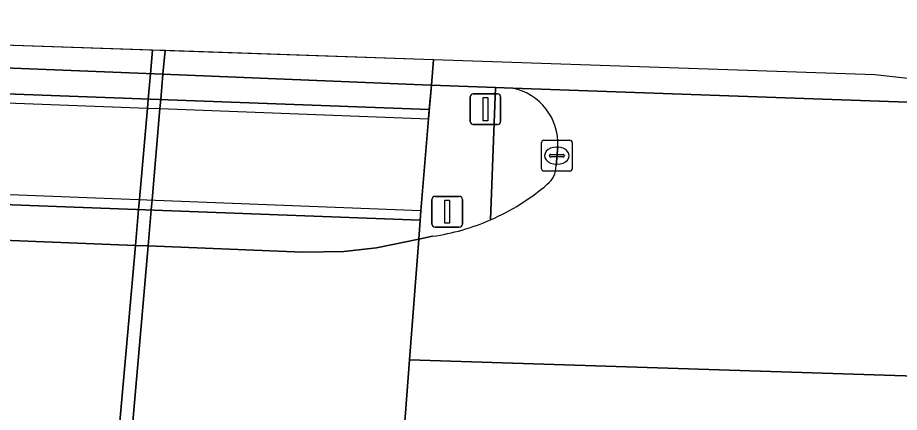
# Model space of a CAD drawing. Extents: x 161848 to 162726, y 385382 to 386521.
# Drawn here: x 161954.63 to 161983.38, y 386507.71 to 386520.56 of the extents above; entities that cross this region are included whole.
import ezdxf

# ---------------------------------------------------------------- set-up
doc = ezdxf.new("R2010")
doc.units = 0
for name, color, linetype in [('IMGEO_Berm_groen', 7, 'Continuous'), ('IMGEO_Dek', 7, 'Continuous'), ('IMGEO_Kolk', 7, 'Continuous'), ('IMGEO_Lichtmast', 7, 'Continuous'), ('IMGEO_Muur', 7, 'Continuous'), ('IMGEO_Rijbaan_regionaal_gesloten', 7, 'Continuous'), ('IMGEO_Terreindeel_open', 7, 'Continuous'), ('IMGEO_Verkeerseiland_gesloten', 7, 'Continuous'), ('IMGEO_Verkeerseiland_groen', 7, 'Continuous')]:
    doc.layers.add(name, color=color, linetype=linetype)

msp = doc.modelspace()

# ---------------------------------------------------------------- linework, layer by layer
at = {"layer": 'IMGEO_Berm_groen'}
for points in [[(161959.032, 386519.504), (161951.26, 386519.767)], [(161955.935, 386484.434), (161956.307, 386488.619), (161956.33, 386488.874), (161956.426, 386489.965), (161956.443, 386490.152), (161956.686, 386492.894), (161956.754, 386493.666), (161956.783, 386493.993), (161957.112, 386497.699), (161957.316, 386500), (161957.368, 386500.586), (161957.38, 386500.723), (161957.453, 386501.56), (161957.731, 386504.71), (161957.755, 386504.984), (161957.861, 386506.186), (161958.474, 386513.145), (161958.577, 386514.317), (161958.607, 386514.649), (161958.868, 386517.616), (161958.894, 386517.913), (161958.965, 386518.735), (161959.032, 386519.504)]]:
    msp.add_lwpolyline(points, dxfattribs=at)
at = {"layer": 'IMGEO_Dek'}
for points in [[(161927.693, 386520.564), (161927.545, 386518.784), (161940.809, 386518.29), (161951.119, 386517.905), (161958.868, 386517.616), (161959.272, 386517.601), (161968.029, 386517.274), (161968.054, 386517.574), (161968.12, 386518.368), (161968.189, 386519.194)], [(161926.469, 386505.848), (161927.689, 386505.807), (161939.634, 386505.371), (161949.979, 386504.993), (161957.731, 386504.71), (161958.154, 386504.695), (161967.023, 386504.319), (161967.044, 386504.61), (161967.133, 386505.827), (161967.709, 386513.351), (161967.756, 386513.974), (161967.779, 386514.273), (161927.3, 386515.844)]]:
    msp.add_lwpolyline(points, close=True, dxfattribs=at)
at = {"layer": 'IMGEO_Kolk'}
for p, q in [((161971.712, 386515.644), (161971.712, 386516.496)), ((161971.787, 386516.57), (161972.639, 386516.57)), ((161972.713, 386516.496), (161972.713, 386515.644)), ((161972.2, 386516.35), (161972.225, 386516.35)), ((161971.971, 386516.064), (161971.971, 386516.076)), ((161972.409, 386516.027), (161972.011, 386516.027)), ((161972.014, 386516.113), (161972.412, 386516.113)), ((161972.455, 386516.076), (161972.455, 386516.064)), ((161972.639, 386515.57), (161971.787, 386515.57)), ((161972.223, 386515.79), (161972.198, 386515.79))]:
    msp.add_line(p, q, dxfattribs=at)
for points in [[(161971.712, 386515.644), (161971.712, 386516.496)], [(161971.787, 386516.57), (161972.639, 386516.57)], [(161972.713, 386516.496), (161972.713, 386515.644)], [(161972.639, 386515.57), (161971.787, 386515.57)]]:
    msp.add_lwpolyline(points, dxfattribs=at)
for centre, radius, start, end in [((161971.789, 386516.494), 0.0765, 91.552, 178.448), ((161971.789, 386516.494), 0.0765, 91.552, 178.448), ((161972.637, 386516.494), 0.0765, 1.552, 88.448), ((161972.637, 386516.494), 0.0765, 1.552, 88.448), ((161972.011, 386516.073), 0.0403, 85.8775, 175.7526), ((161972.008, 386516.063), 0.0366, 178.938, 274.7102), ((161972.412, 386516.07), 0.043, 264.8664, 352.4533), ((161972.416, 386516.075), 0.0386, 1.7309, 96.639), ((161971.789, 386515.646), 0.0765, 181.552, 268.448), ((161971.789, 386515.646), 0.0765, 181.552, 268.448), ((161972.637, 386515.646), 0.0765, 271.552, 358.448), ((161972.637, 386515.646), 0.0765, 271.552, 358.448)]:
    msp.add_arc(centre, radius, start, end, dxfattribs=at)
for centre, major_axis, ratio, start_param, end_param in [((161972.199, 386516.07), (-0.387, 0.002), 0.722429, 4.712389, 7.853982), ((161972.224, 386516.07), (-0.39, 0.002), 0.717154, 1.570796, 4.712389)]:
    msp.add_ellipse(centre, major_axis=major_axis, ratio=ratio, start_param=start_param, end_param=end_param, dxfattribs=at)
at = {"layer": 'IMGEO_Lichtmast'}
for p, q in [((161969.387, 386517.184), (161969.387, 386517.984)), ((161969.387, 386517.984), (161969.387, 386517.184)), ((161969.487, 386518.084), (161970.277, 386518.084)), ((161970.277, 386518.084), (161969.487, 386518.084)), ((161970.377, 386517.984), (161970.377, 386517.184)), ((161970.377, 386517.184), (161970.377, 386517.984)), ((161970.277, 386517.084), (161969.487, 386517.084)), ((161969.487, 386517.084), (161970.277, 386517.084)), ((161968.241, 386514.743), (161969.031, 386514.743)), ((161969.031, 386514.743), (161968.241, 386514.743)), ((161968.141, 386513.843), (161968.141, 386514.643)), ((161968.141, 386514.643), (161968.141, 386513.843)), ((161969.131, 386514.643), (161969.131, 386513.843)), ((161969.131, 386513.843), (161969.131, 386514.643)), ((161969.031, 386513.743), (161968.241, 386513.743)), ((161968.241, 386513.743), (161969.031, 386513.743))]:
    msp.add_line(p, q, dxfattribs=at)
for points in [[(161969.807, 386517.959), (161969.957, 386517.959), (161969.957, 386517.209), (161969.807, 386517.209), (161969.807, 386517.959)], [(161968.561, 386514.618), (161968.711, 386514.618), (161968.711, 386513.868), (161968.561, 386513.868), (161968.561, 386514.618)]]:
    msp.add_lwpolyline(points, dxfattribs=at)
for centre, start, end in [((161969.487, 386517.984), 90, 180), ((161969.487, 386517.984), 90, 180), ((161970.277, 386517.984), 0, 90), ((161970.277, 386517.984), 360, 90), ((161969.487, 386517.184), 180, 270), ((161969.487, 386517.184), 180, 270), ((161970.277, 386517.184), 270, 0), ((161970.277, 386517.184), 270, 0), ((161968.241, 386514.643), 90, 180), ((161968.241, 386514.643), 90, 180), ((161969.031, 386514.643), 0, 90), ((161969.031, 386514.643), 360, 90), ((161968.241, 386513.843), 180, 270), ((161968.241, 386513.843), 180, 270), ((161969.031, 386513.843), 270, 0), ((161969.031, 386513.843), 270, 0)]:
    msp.add_arc(centre, 0.1, start, end, dxfattribs=at)
at = {"layer": 'IMGEO_Muur'}
for points in [[(161927.569, 386519.076), (161927.545, 386518.784), (161940.809, 386518.29), (161951.119, 386517.905), (161958.868, 386517.616), (161959.272, 386517.601), (161968.029, 386517.274), (161968.054, 386517.574)], [(161927.3, 386515.844), (161927.271, 386515.486), (161967.756, 386513.974), (161967.779, 386514.273)]]:
    msp.add_lwpolyline(points, close=True, dxfattribs=at)
at = {"layer": 'IMGEO_Rijbaan_regionaal_gesloten'}
for points in [[(161927.693, 386520.564), (161927.645, 386519.99), (161928.874, 386519.941), (161940.907, 386519.459), (161944.265, 386519.324), (161947.992, 386519.175), (161951.206, 386519.046), (161959.371, 386518.719), (161968.091, 386518.369), (161968.12, 386518.368), (161968.189, 386519.194)], [(161994.958, 386517.319), (161982.581, 386518.707), (161968.191, 386519.194), (161968.12, 386518.368), (161970.206, 386518.286), (161970.774, 386518.264), (161985.782, 386517.737), (161987.273, 386517.624)]]:
    msp.add_lwpolyline(points, close=True, dxfattribs=at)
for points in [[(161985.782, 386517.737), (161970.774, 386518.264)], [(161972.239, 386516.367), (161972.184, 386515.736)], [(161953.237, 386506.365), (161957.861, 386506.186), (161958.282, 386506.17), (161966.254, 386505.862), (161967.133, 386505.827), (161967.709, 386513.351), (161966.336, 386513.068), (161965.267, 386512.944), (161963.929, 386512.932), (161958.885, 386513.129), (161958.474, 386513.145), (161953.873, 386513.325)], [(161968.162, 386513.444), (161967.709, 386513.351), (161967.409, 386509.427), (161985.927, 386508.827), (161985.99, 386508.829)], [(162000.942, 386508.222), (161997.508, 386508.365), (161994.566, 386508.449), (161986.827, 386508.788), (161985.99, 386508.829), (161985.927, 386508.827), (161967.409, 386509.427), (161967.133, 386505.827), (161976.158, 386505.463), (161976.301, 386505.459)]]:
    msp.add_lwpolyline(points, dxfattribs=at)
for centre, radius, start, end in [((161970.407, 386516.467), 1.835, 356.8897, 78.4661), ((161971.417, 386515.733), 0.767, 309.013, 0.2536), ((161967.105, 386520.756), 7.387, 293.4912, 310.4806), ((161967.085, 386520.811), 7.446, 278.3146, 293.4559)]:
    msp.add_arc(centre, radius, start, end, dxfattribs=at)
at = {"layer": 'IMGEO_Terreindeel_open'}
for points in [[(161958.282, 386506.17), (161958.885, 386513.129), (161958.986, 386514.302), (161959.015, 386514.633), (161959.272, 386517.601), (161959.298, 386517.898), (161959.371, 386518.719), (161959.44, 386519.49), (161959.032, 386519.504), (161958.965, 386518.735), (161958.894, 386517.913), (161958.868, 386517.616), (161958.607, 386514.649), (161958.577, 386514.317), (161958.474, 386513.145), (161957.861, 386506.186)], [(161967.133, 386505.827), (161967.409, 386509.427), (161967.709, 386513.351), (161967.779, 386514.273), (161968.029, 386517.274), (161968.12, 386518.368), (161968.191, 386519.194), (161959.44, 386519.49), (161959.371, 386518.719), (161959.298, 386517.898), (161959.272, 386517.601), (161959.015, 386514.633), (161958.986, 386514.302), (161958.885, 386513.129), (161958.282, 386506.17)]]:
    msp.add_lwpolyline(points, dxfattribs=at)
at = {"layer": 'IMGEO_Verkeerseiland_gesloten'}
for points in [[(161927.569, 386519.076), (161968.054, 386517.574), (161968.12, 386518.368), (161968.091, 386518.369), (161959.371, 386518.719), (161951.206, 386519.046), (161947.992, 386519.175), (161944.265, 386519.324), (161940.907, 386519.459), (161928.874, 386519.941), (161927.645, 386519.99)], [(161927.271, 386515.486), (161927.176, 386514.353), (161928.397, 386514.306), (161933.295, 386514.12), (161935.282, 386514.044), (161940.405, 386513.846), (161943.738, 386513.718), (161947.44, 386513.575), (161950.726, 386513.448), (161951.789, 386513.407), (161953.873, 386513.325), (161958.474, 386513.145), (161958.885, 386513.129), (161963.929, 386512.932), (161965.267, 386512.944), (161966.336, 386513.068), (161967.709, 386513.351), (161967.756, 386513.974)]]:
    msp.add_lwpolyline(points, close=True, dxfattribs=at)
for points in [[(161970.774, 386518.264), (161970.206, 386518.286), (161970.049, 386513.981)], [(161972.184, 386515.736), (161972.239, 386516.367)]]:
    msp.add_lwpolyline(points, dxfattribs=at)
for centre, radius, start, end in [((161970.407, 386516.467), 1.835, 356.8897, 78.4661), ((161971.417, 386515.733), 0.767, 309.013, 0.2536), ((161967.105, 386520.756), 7.387, 293.4912, 310.4806)]:
    msp.add_arc(centre, radius, start, end, dxfattribs=at)
at = {"layer": 'IMGEO_Verkeerseiland_groen'}
for points in [[(161970.206, 386518.286), (161968.12, 386518.368), (161968.029, 386517.274), (161967.779, 386514.273), (161967.709, 386513.351), (161968.162, 386513.444)], [(161970.049, 386513.981), (161970.206, 386518.286)]]:
    msp.add_lwpolyline(points, dxfattribs=at)
msp.add_arc((161967.085, 386520.811), 7.446, 278.3146, 293.4559, dxfattribs=at)

doc.saveas('drawing.dxf')
